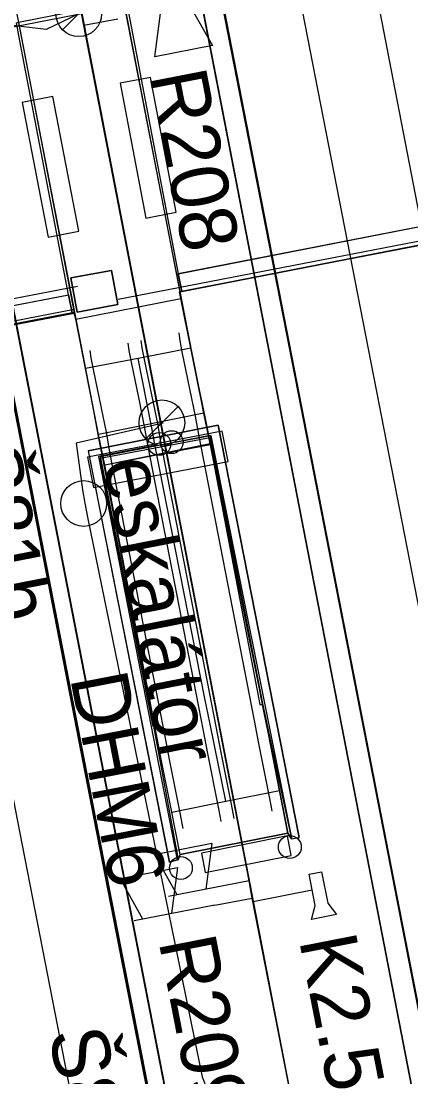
# Model space of a CAD drawing. Extents: x -545736 to -544888, y -1122892 to -1119128.
# Drawn here: x -545208.55 to -545200.03, y -1121816.49 to -1121793.44 of the extents above; entities that cross this region are included whole.
import ezdxf

# ---------------------------------------------------------------- set-up
doc = ezdxf.new("R2010")
doc.units = 0
for name, color, linetype in [('Podbarveni_Nastupiste', 7, 'Continuous'), ('Podbarveni_Zastreseni_Pozemni', 7, 'Continuous'), ('Vrstva 1 - Koleje', 7, 'Continuous'), ('Vrstva 13', 7, 'Continuous'), ('Vrstva 14_zastreseni a nastupiste', 7, 'Continuous'), ('Vrstva 16_plochy', 7, 'Continuous'), ('Vrstva 17_ploty - zabradli', 7, 'Continuous'), ('Vrstva 18_mosty', 7, 'Continuous'), ('Vrstva 23', 7, 'Continuous'), ('Vrstva 23 - PHS - pozemni - schody - eskalatory', 7, 'Continuous'), ('Vrstva 29 - sdelzar', 7, 'Continuous'), ('Vrstva 30', 7, 'Continuous'), ('Vrstva 33 - prvky sdelzar', 7, 'Continuous'), ('Vrstva 35', 7, 'Continuous'), ('Vrstva 4 - Teren - stezky - prechody - plochy', 7, 'Continuous'), ('Vrstva 43', 7, 'Continuous'), ('Vrstva 44', 7, 'Continuous'), ('Vrstva 47', 7, 'Continuous'), ('Vrstva 63', 7, 'Continuous')]:
    doc.layers.add(name, color=color, linetype=linetype)

msp = doc.modelspace()

# ---------------------------------------------------------------- linework, layer by layer
at = {"layer": 'Podbarveni_Nastupiste'}
for points in [[(-545231.744, -1121683.481), (-545229.824, -1121693.33), (-545229.072, -1121697.208), (-545226.009, -1121712.918), (-545224.101, -1121722.713), (-545222.186, -1121732.529), (-545220.281, -1121742.278), (-545218.37, -1121752.08), (-545216.462, -1121761.85), (-545214.551, -1121771.671), (-545213.794, -1121775.543), (-545213.03, -1121779.5), (-545212.661, -1121781.385), (-545211.509, -1121787.31), (-545210.352, -1121793.242), (-545209.981, -1121795.167), (-545208.837, -1121801.034), (-545206.928, -1121810.852), (-545205.021, -1121820.613), (-545203.103, -1121830.424), (-545201.195, -1121840.212), (-545199.282, -1121850), (-545197.377, -1121859.789)], [(-545190.988, -1121860.587), (-545192.9, -1121850.796), (-545194.81, -1121840.993), (-545196.717, -1121831.222), (-545198.615, -1121821.463), (-545200.533, -1121811.621), (-545202.435, -1121801.875), (-545204.344, -1121792.082), (-545206.26, -1121782.236), (-545208.18, -1121772.428), (-545210.082, -1121762.638), (-545211.995, -1121752.846), (-545213.905, -1121743.053), (-545215.811, -1121733.263), (-545217.714, -1121723.49), (-545219.624, -1121713.707), (-545221.539, -1121703.888), (-545223.443, -1121694.09), (-545224.969, -1121686.265)]]:
    msp.add_lwpolyline(points, dxfattribs=at)
at = {"layer": 'Podbarveni_Zastreseni_Pozemni'}
for points in [[(-545172.502, -1121958.474), (-545182.02, -1121909.437), (-545191.561, -1121860.282), (-545201.087, -1121811.207), (-545210.593, -1121762.23), (-545220.155, -1121712.971)], [(-545215.86, -1121763.078), (-545206.277, -1121812.251), (-545196.709, -1121861.35), (-545187.145, -1121910.427), (-545177.587, -1121959.472)]]:
    msp.add_lwpolyline(points, dxfattribs=at)
at = {"layer": 'Vrstva 1 - Koleje'}
for points in [[(-545233.848, -1121681.554), (-545231.483, -1121693.695), (-545230.717, -1121697.634), (-545229.575, -1121703.488), (-545227.679, -1121713.214), (-545226.781, -1121717.826), (-545225.755, -1121723.095), (-545223.844, -1121732.896), (-545221.936, -1121742.699), (-545220.047, -1121752.363), (-545218.136, -1121762.167), (-545216.206, -1121772.05), (-545214.706, -1121779.748), (-545213.171, -1121787.633), (-545211.629, -1121795.541), (-545210.504, -1121801.308), (-545208.582, -1121811.169), (-545206.666, -1121820.989), (-545204.756, -1121830.789), (-545202.85, -1121840.577), (-545200.945, -1121850.344), (-545199.048, -1121860.1)], [(-545223.305, -1121685.999), (-545221.784, -1121693.786), (-545219.807, -1121703.933), (-545217.963, -1121713.399), (-545216.049, -1121723.207), (-545214.151, -1121732.945), (-545212.247, -1121742.719), (-545210.325, -1121752.584), (-545208.439, -1121762.262), (-545206.519, -1121772.114), (-545204.606, -1121781.929), (-545202.699, -1121791.711), (-545200.792, -1121801.491), (-545198.893, -1121811.238), (-545196.998, -1121820.96), (-545195.061, -1121830.898), (-545193.152, -1121840.702), (-545191.231, -1121850.558), (-545189.315, -1121860.384)]]:
    msp.add_lwpolyline(points, dxfattribs=at)
at = {"layer": 'Vrstva 13'}
for points in [[(-545163.236, -1121790.348), (-545164.296, -1121784.958), (-545193.409, -1121790.59), (-545217.155, -1121795.215), (-545215.93, -1121801.388), (-545207.391, -1121799.728)], [(-545192.991, -1121796.926), (-545206.427, -1121799.524)]]:
    msp.add_lwpolyline(points, dxfattribs=at)
at = {"layer": 'Vrstva 14_zastreseni a nastupiste'}
for points in [[(-545197.404, -1121859.79), (-545199.309, -1121850.001), (-545201.222, -1121840.213), (-545203.13, -1121830.425), (-545205.048, -1121820.614), (-545206.955, -1121810.853), (-545208.864, -1121801.035), (-545210.008, -1121795.168), (-545210.379, -1121793.243), (-545211.536, -1121787.311), (-545212.688, -1121781.386), (-545213.057, -1121779.501), (-545213.821, -1121775.544), (-545214.578, -1121771.672), (-545216.489, -1121761.851), (-545218.397, -1121752.081), (-545220.308, -1121742.279), (-545222.213, -1121732.53), (-545224.128, -1121722.714), (-545226.036, -1121712.919), (-545229.099, -1121697.209), (-545229.851, -1121693.331), (-545231.771, -1121683.482)], [(-545197.377, -1121859.789), (-545199.282, -1121850), (-545201.195, -1121840.212), (-545203.103, -1121830.424), (-545205.021, -1121820.613), (-545206.928, -1121810.852), (-545208.837, -1121801.034), (-545209.981, -1121795.167), (-545210.352, -1121793.242), (-545211.509, -1121787.31), (-545212.661, -1121781.385), (-545213.03, -1121779.5), (-545213.794, -1121775.543), (-545214.551, -1121771.671), (-545216.462, -1121761.85), (-545218.37, -1121752.08), (-545220.281, -1121742.278), (-545222.186, -1121732.529), (-545224.101, -1121722.713), (-545226.009, -1121712.918), (-545229.072, -1121697.208), (-545229.824, -1121693.33), (-545231.744, -1121683.481)], [(-545190.988, -1121860.587), (-545192.9, -1121850.796), (-545194.81, -1121840.993), (-545196.717, -1121831.222), (-545198.615, -1121821.463), (-545200.533, -1121811.621), (-545202.435, -1121801.875), (-545204.344, -1121792.082), (-545206.26, -1121782.236), (-545208.18, -1121772.428), (-545210.082, -1121762.638), (-545211.995, -1121752.846), (-545213.905, -1121743.053), (-545215.811, -1121733.263), (-545217.714, -1121723.49), (-545219.624, -1121713.707), (-545221.539, -1121703.888), (-545223.443, -1121694.09), (-545224.969, -1121686.265)], [(-545190.971, -1121860.577), (-545192.883, -1121850.786), (-545194.793, -1121840.983), (-545196.7, -1121831.212), (-545198.598, -1121821.453), (-545200.516, -1121811.611), (-545202.418, -1121801.865), (-545204.327, -1121792.072), (-545206.243, -1121782.226), (-545208.163, -1121772.418), (-545210.065, -1121762.628), (-545211.978, -1121752.836), (-545213.888, -1121743.043), (-545215.794, -1121733.253), (-545217.697, -1121723.48), (-545219.607, -1121713.697), (-545221.522, -1121703.878), (-545223.426, -1121694.08), (-545224.952, -1121686.255)], [(-545220.155, -1121712.97), (-545210.593, -1121762.23), (-545201.087, -1121811.207), (-545191.561, -1121860.282), (-545182.02, -1121909.437), (-545172.502, -1121958.474)], [(-545172.493, -1121958.475), (-545182.084, -1121909.06), (-545191.627, -1121859.89), (-545201.169, -1121810.727), (-545210.679, -1121761.73), (-545220.143, -1121712.969)], [(-545177.587, -1121959.475), (-545187.231, -1121909.997), (-545196.795, -1121860.929), (-545206.373, -1121811.793), (-545215.93, -1121762.758), (-545225.432, -1121714.011)], [(-545225.423, -1121714.009), (-545215.86, -1121763.078), (-545206.277, -1121812.251), (-545196.709, -1121861.35), (-545187.145, -1121910.427), (-545177.587, -1121959.472)]]:
    msp.add_lwpolyline(points, dxfattribs=at)
for centre in [(-545205.533, -1121802.676), (-545205.263, -1121802.634), (-545202.68, -1121811.471), (-545205.06, -1121811.93)]:
    msp.add_circle(centre, 0.25, dxfattribs=at)
at = {"layer": 'Vrstva 16_plochy'}
for points in [[(-545197.377, -1121859.789), (-545199.282, -1121850), (-545201.195, -1121840.212), (-545203.103, -1121830.424), (-545205.021, -1121820.613), (-545206.928, -1121810.852), (-545208.837, -1121801.034), (-545209.981, -1121795.167), (-545210.352, -1121793.242), (-545211.509, -1121787.31), (-545212.661, -1121781.385), (-545213.03, -1121779.5), (-545213.794, -1121775.543), (-545214.551, -1121771.671), (-545216.462, -1121761.85), (-545218.37, -1121752.08), (-545220.281, -1121742.278), (-545222.186, -1121732.529), (-545224.101, -1121722.713), (-545226.009, -1121712.918), (-545229.072, -1121697.208), (-545229.824, -1121693.33), (-545231.744, -1121683.481)], [(-545190.988, -1121860.587), (-545192.9, -1121850.796), (-545194.81, -1121840.993), (-545196.717, -1121831.222), (-545198.615, -1121821.463), (-545200.533, -1121811.621), (-545202.435, -1121801.875), (-545204.344, -1121792.082), (-545206.26, -1121782.236), (-545208.18, -1121772.428), (-545210.082, -1121762.638), (-545211.995, -1121752.846), (-545213.905, -1121743.053), (-545215.811, -1121733.263), (-545217.714, -1121723.49), (-545219.624, -1121713.707), (-545221.539, -1121703.888), (-545223.443, -1121694.09), (-545224.969, -1121686.265)], [(-545202.724, -1121811.166), (-545202.645, -1121811.291), (-545202.475, -1121811.265), (-545204.249, -1121802.261), (-545207.082, -1121802.826), (-545205.312, -1121811.801), (-545205.115, -1121811.743), (-545205.078, -1121811.636), (-545202.724, -1121811.166)]]:
    msp.add_lwpolyline(points, dxfattribs=at)
at = {"layer": 'Vrstva 17_ploty - zabradli'}
for points in [[(-545203.067, -1121810.689), (-545203.082, -1121810.605), (-545203.134, -1121810.337), (-545203.356, -1121809.209), (-545203.454, -1121808.71), (-545203.554, -1121808.186), (-545204.669, -1121802.466), (-545204.74, -1121802.065), (-545204.861, -1121801.473), (-545205.029, -1121800.666), (-545205.079, -1121800.412), (-545205.1, -1121800.25)], [(-545204.182, -1121810.914), (-545204.196, -1121810.83), (-545204.248, -1121810.562), (-545204.469, -1121809.433), (-545204.567, -1121808.934), (-545204.668, -1121808.41), (-545205.781, -1121802.69), (-545205.852, -1121802.289), (-545205.973, -1121801.697), (-545206.141, -1121800.89), (-545206.192, -1121800.636), (-545206.212, -1121800.474)], [(-545203.899, -1121810.852), (-545203.913, -1121810.769), (-545203.965, -1121810.501), (-545204.186, -1121809.373), (-545204.284, -1121808.874), (-545204.384, -1121808.35), (-545205.495, -1121802.629), (-545205.566, -1121802.228), (-545205.687, -1121801.636), (-545205.854, -1121800.829), (-545205.905, -1121800.575), (-545205.925, -1121800.413)], [(-545205.012, -1121811.069), (-545205.026, -1121810.991), (-545205.078, -1121810.723), (-545205.299, -1121809.594), (-545205.397, -1121809.096), (-545205.497, -1121808.572), (-545206.61, -1121802.851), (-545206.681, -1121802.45), (-545206.802, -1121801.858), (-545206.969, -1121801.051), (-545207.02, -1121800.797), (-545207.04, -1121800.635)], [(-545205.187, -1121802.633), (-545204.409, -1121802.488), (-545202.645, -1121811.274)], [(-545205.603, -1121802.699), (-545206.86, -1121802.948), (-545205.141, -1121811.75)]]:
    msp.add_lwpolyline(points, dxfattribs=at)
at = {"layer": 'Vrstva 18_mosty'}
for points in [[(-545204.421, -1121802.673), (-545204.557, -1121802), (-545206.406, -1121792.494)], [(-545206.861, -1121802.465), (-545208.699, -1121792.942), (-545208.712, -1121792.9)], [(-545205.115, -1121811.743), (-545205.078, -1121811.636), (-545205.257, -1121810.708), (-545205.503, -1121809.48), (-545205.603, -1121808.982), (-545205.708, -1121808.46), (-545206.775, -1121802.947), (-545206.851, -1121802.547), (-545206.965, -1121801.953), (-545207.142, -1121801.029), (-545207.352, -1121799.951), (-545207.389, -1121799.818), (-545207.385, -1121799.81), (-545208.6, -1121793.469), (-545208.604, -1121793.464), (-545206.307, -1121793.018), (-545206.304, -1121793.02), (-545205.084, -1121799.359)], [(-545206.304, -1121793.02), (-545206.257, -1121793.013), (-545206.176, -1121793.407), (-545205.118, -1121798.959), (-545205.04, -1121799.345), (-545205.084, -1121799.359)], [(-545207.385, -1121799.81), (-545207.435, -1121799.81), (-545207.512, -1121799.421), (-545208.578, -1121793.875), (-545208.652, -1121793.481), (-545208.6, -1121793.469)], [(-545192.977, -1121797.022), (-545205.087, -1121799.354)], [(-545205.04, -1121799.345), (-545193.024, -1121797.005)], [(-545205.087, -1121799.354), (-545205.084, -1121799.359)], [(-545202.645, -1121811.291), (-545202.724, -1121811.166), (-545202.903, -1121810.236), (-545203.146, -1121809.004), (-545203.246, -1121808.506), (-545203.351, -1121807.984), (-545204.459, -1121802.479), (-545204.539, -1121802.083), (-545204.658, -1121801.49), (-545204.84, -1121800.582), (-545205.058, -1121799.498), (-545205.087, -1121799.354)], [(-545207.435, -1121799.81), (-545216.116, -1121801.481), (-545218.093, -1121803.238)], [(-545216.118, -1121801.487), (-545207.389, -1121799.818)], [(-545204.557, -1121802), (-545206.861, -1121802.465)], [(-545205.115, -1121811.743), (-545205.312, -1121811.801), (-545207.075, -1121802.821), (-545207.082, -1121802.826), (-545204.249, -1121802.261), (-545202.475, -1121811.265)], [(-545204.421, -1121802.673), (-545206.725, -1121803.139), (-545206.861, -1121802.465)], [(-545205.652, -1121808.831), (-545205.665, -1121808.839), (-545206.82, -1121802.985), (-545204.417, -1121802.53), (-545203.277, -1121808.363), (-545203.271, -1121808.377)], [(-545205.115, -1121811.743), (-545205.652, -1121808.831), (-545206.818, -1121802.95), (-545204.42, -1121802.484), (-545203.271, -1121808.377), (-545202.645, -1121811.291), (-545202.475, -1121811.265)], [(-545205.665, -1121808.839), (-545205.64, -1121808.788), (-545206.721, -1121803.128), (-545204.421, -1121802.684), (-545203.332, -1121808.363), (-545203.277, -1121808.363)], [(-545204.421, -1121802.673), (-545204.421, -1121802.684)], [(-545206.721, -1121803.128), (-545206.725, -1121803.139)]]:
    msp.add_lwpolyline(points, dxfattribs=at)
at = {"layer": 'Vrstva 23'}
msp.add_lwpolyline([(-545219.917, -1121803.174), (-545218.589, -1121802.934), (-545218.629, -1121802.625), (-545218.499, -1121802.02), (-545218.127, -1121801.503), (-545217.609, -1121801.209), (-545207.318, -1121799.228)], dxfattribs=at)
at = {"layer": 'Vrstva 23 - PHS - pozemni - schody - eskalatory'}
for points in [[(-545205.723, -1121794.674), (-545206.387, -1121794.801), (-545205.827, -1121797.744), (-545205.163, -1121797.617)], [(-545207.861, -1121795.089), (-545208.525, -1121795.217), (-545207.957, -1121798.159), (-545207.293, -1121798.031)], [(-545207.097, -1121802.96), (-545206.969, -1121803.624), (-545204.027, -1121803.056), (-545204.155, -1121802.392)]]:
    msp.add_lwpolyline(points, close=True, dxfattribs=at)
for points in [[(-545207.352, -1121799.951), (-545205.058, -1121799.498)], [(-545205.058, -1121799.498), (-545204.84, -1121800.582), (-545205.991, -1121800.806), (-545207.142, -1121801.029), (-545207.352, -1121799.951)], [(-545204.84, -1121800.582), (-545204.658, -1121801.49), (-545204.539, -1121802.083), (-545204.459, -1121802.479), (-545203.351, -1121807.984), (-545203.246, -1121808.506), (-545203.146, -1121809.004), (-545202.903, -1121810.236)], [(-545204.08, -1121810.472), (-545204.327, -1121809.252), (-545204.429, -1121808.754), (-545204.535, -1121808.232), (-545205.619, -1121802.723), (-545205.696, -1121802.323), (-545205.812, -1121801.729), (-545205.991, -1121800.806)], [(-545205.257, -1121810.708), (-545205.503, -1121809.48), (-545205.603, -1121808.982), (-545205.708, -1121808.46), (-545206.775, -1121802.947), (-545206.851, -1121802.547), (-545206.965, -1121801.953), (-545207.142, -1121801.029)], [(-545202.724, -1121811.166), (-545205.078, -1121811.636), (-545205.257, -1121810.708), (-545204.08, -1121810.472), (-545202.903, -1121810.236), (-545202.724, -1121811.166)]]:
    msp.add_lwpolyline(points, dxfattribs=at)
at = {"layer": 'Vrstva 29 - sdelzar'}
for p, q in [((-545206.44, -1121793.4), (-545207.18, -1121793.54)), ((-545204.32, -1121812.74), (-545203.5, -1121812.59))]:
    msp.add_line(p, q, dxfattribs=at)
for points in [[(-545175.14, -1121957.03), (-545175.16, -1121957.08), (-545175.8, -1121953.82), (-545180.1, -1121931.95), (-545183.87, -1121912.75), (-545187.07, -1121896.48), (-545189.31, -1121885.11), (-545190.22, -1121880.47), (-545193.48, -1121863.77), (-545196.83, -1121846.68), (-545200.14, -1121829.74), (-545203.5, -1121812.59), (-545203.57, -1121812.21), (-545207.18, -1121793.54), (-545209.33, -1121782.4), (-545210.67, -1121775.43), (-545213.88, -1121758.72), (-545214.01, -1121758.07), (-545217.14, -1121741.79), (-545220.4, -1121724.8), (-545222.23, -1121715.29), (-545222.21, -1121715.31)], [(-545190.87, -1121877.13), (-545202.38, -1121818.31), (-545210.85, -1121774.49), (-545217.14, -1121741.79)]]:
    msp.add_lwpolyline(points, dxfattribs=at)
at = {"layer": 'Vrstva 30'}
msp.add_lwpolyline([(-545210.83, -1121774.62), (-545203.48, -1121812.66), (-545202.82, -1121812.53)], dxfattribs=at)
at = {"layer": 'Vrstva 33 - prvky sdelzar'}
for p, q in [((-545203.57, -1121812.21), (-545205.329, -1121812.55)), ((-545202.82, -1121812.53), (-545202.192, -1121812.407)), ((-545204.32, -1121812.74), (-545206.079, -1121813.08))]:
    msp.add_line(p, q, dxfattribs=at)
for points in [[(-545204.869, -1121793.094), (-545204.372, -1121793.976), (-545205.628, -1121794.22), (-545205.498, -1121793.217)], [(-545205.141, -1121812.514), (-545205.637, -1121811.632), (-545204.381, -1121811.389), (-545204.513, -1121812.392)], [(-545205.891, -1121813.044), (-545206.387, -1121812.162), (-545205.131, -1121811.919), (-545205.263, -1121812.922)], [(-545202.259, -1121812.065), (-545201.987, -1121812.012)], [(-545201.987, -1121812.012), (-545201.853, -1121812.696)], [(-545202.125, -1121812.749), (-545202.259, -1121812.065)], [(-545201.853, -1121812.696), (-545201.657, -1121812.946)], [(-545202.206, -1121813.053), (-545202.125, -1121812.749)], [(-545201.657, -1121812.946), (-545202.206, -1121813.053)]]:
    msp.add_lwpolyline(points, dxfattribs=at)
msp.add_lwpolyline([(-545204.613, -1121811.605), (-545204.528, -1121812.029), (-545202.648, -1121811.654), (-545202.732, -1121811.23)], close=True, dxfattribs=at)
at = {"layer": 'Vrstva 35'}
for points in [[(-545205.118, -1121798.959), (-545193.105, -1121796.607)], [(-545193.105, -1121796.607), (-545193.024, -1121797.005), (-545205.04, -1121799.345), (-545205.118, -1121798.959)], [(-545205.121, -1121798.953), (-545193.108, -1121796.616)], [(-545205.04, -1121799.348), (-545193.024, -1121797.006)], [(-545205.118, -1121798.959), (-545205.121, -1121798.953), (-545205.04, -1121799.348), (-545205.04, -1121799.345)], [(-545207.512, -1121799.421), (-545207.435, -1121799.81), (-545216.116, -1121801.481), (-545218.093, -1121803.238), (-545218.181, -1121802.78)], [(-545216.31, -1121801.109), (-545207.51, -1121799.419)], [(-545216.301, -1121801.106), (-545207.512, -1121799.421)], [(-545207.435, -1121799.81), (-545207.436, -1121799.814), (-545207.51, -1121799.419), (-545207.512, -1121799.421)], [(-545216.116, -1121801.481), (-545207.436, -1121799.814)]]:
    msp.add_lwpolyline(points, dxfattribs=at)
at = {"layer": 'Vrstva 4 - Teren - stezky - prechody - plochy'}
for points in [[(-545157.45, -1122022.175), (-545157.217, -1122021.677), (-545160.795, -1122002.888), (-545164.002, -1121984.847), (-545169.404, -1121955.723), (-545174.573, -1121927.833), (-545184.757, -1121874.943), (-545193.65, -1121829.68), (-545203.839, -1121777.07), (-545212.63, -1121732.332), (-545221.738, -1121685.421), (-545231.797, -1121634.381), (-545239.248, -1121596.014)], [(-545231.771, -1121683.482), (-545229.851, -1121693.331), (-545229.099, -1121697.209), (-545226.036, -1121712.919), (-545224.128, -1121722.714), (-545222.213, -1121732.53), (-545220.308, -1121742.279), (-545218.397, -1121752.081), (-545216.489, -1121761.851), (-545214.578, -1121771.672), (-545213.821, -1121775.544), (-545213.057, -1121779.501), (-545211.536, -1121787.311), (-545210.379, -1121793.243), (-545210.008, -1121795.168), (-545208.864, -1121801.035), (-545206.955, -1121810.853), (-545205.048, -1121820.614), (-545203.13, -1121830.425), (-545201.222, -1121840.213), (-545199.309, -1121850.001), (-545197.404, -1121859.79)], [(-545190.971, -1121860.577), (-545192.883, -1121850.786), (-545194.793, -1121840.983), (-545196.7, -1121831.212), (-545198.598, -1121821.453), (-545200.516, -1121811.611), (-545202.418, -1121801.865), (-545204.327, -1121792.072), (-545206.243, -1121782.226), (-545208.163, -1121772.418), (-545210.065, -1121762.628), (-545211.978, -1121752.836), (-545213.888, -1121743.043), (-545215.794, -1121733.253), (-545217.697, -1121723.48), (-545219.607, -1121713.697), (-545221.522, -1121703.878), (-545223.426, -1121694.08), (-545224.952, -1121686.255)]]:
    msp.add_lwpolyline(points, dxfattribs=at)
at = {"layer": 'Vrstva 43'}
for p, q in [((-545207.644, -1121793.635), (-545206.939, -1121792.931)), ((-545205.826, -1121802.563), (-545205.121, -1121801.859))]:
    msp.add_line(p, q, dxfattribs=at)
for centre, radius in [((-545207.291, -1121793.284), 0.498), ((-545205.473, -1121802.211), 0.498), ((-545207.183, -1121803.972), 0.5)]:
    msp.add_circle(centre, radius, dxfattribs=at)
at = {"layer": 'Vrstva 44'}
for points in [[(-545207.292, -1121793.283), (-545208.005, -1121793.628), (-545208.981, -1121793.512), (-545209.137, -1121793.343), (-545211.704, -1121781.771), (-545211.586, -1121781.421), (-545210.948, -1121780.454), (-545211.027, -1121780.019), (-545211.127, -1121779.573), (-545212.402, -1121774.157), (-545213.017, -1121770.289), (-545213.076, -1121769.979), (-545213.089, -1121769.696), (-545214.063, -1121765.492), (-545214.102, -1121765.212), (-545214.145, -1121764.934), (-545215.696, -1121757.292), (-545218.902, -1121739.419), (-545219.354, -1121737.121), (-545219.42, -1121736.864)], [(-545205.474, -1121802.211), (-545205.449, -1121802.22), (-545207.349, -1121802.659), (-545207.209, -1121803.673), (-545207.16, -1121803.964), (-545207.099, -1121804.273), (-545204.595, -1121816.491), (-545204.483, -1121816.761), (-545204.17, -1121816.852), (-545203.934, -1121816.983), (-545203.862, -1121817.211), (-545203.717, -1121817.602), (-545203.36, -1121820.563), (-545203.318, -1121820.84), (-545203.21, -1121821.179), (-545200.914, -1121834.168), (-545200.798, -1121834.683), (-545197.706, -1121848.444), (-545197.62, -1121848.679)]]:
    msp.add_lwpolyline(points, dxfattribs=at)
at = {"layer": 'Vrstva 47'}
for points in [[(-545207.328, -1121799.796), (-545207.465, -1121799.048), (-545206.579, -1121798.886), (-545206.441, -1121799.633), (-545207.328, -1121799.796)], [(-545207.465, -1121799.048), (-545207.328, -1121799.796), (-545206.441, -1121799.633), (-545206.579, -1121798.886), (-545207.465, -1121799.048)], [(-545206.579, -1121798.886), (-545206.579, -1121798.886)], [(-545207.465, -1121799.048), (-545207.465, -1121799.048)], [(-545207.328, -1121799.796), (-545207.328, -1121799.796)], [(-545206.441, -1121799.633), (-545206.441, -1121799.633)]]:
    msp.add_lwpolyline(points, dxfattribs=at)

# ---------------------------------------------------------------- texts
at = {"layer": 'Vrstva 33 - prvky sdelzar'}
for s, rotation, p in [('R208', 281.0136, (-545205.756, -1121794.625)), ('DHM6', 280.9361, (-545207.483, -1121807.776)), ('R209', 281.0679, (-545205.55, -1121813.53)), ('K2.5', 281.0679, (-545202.48, -1121813.503))]:
    msp.add_text(s, height=1.25, rotation=rotation, dxfattribs=at).set_placement(p)
at = {"layer": 'Vrstva 43'}
for s, p in [('Š81b', (-545209.85, -1121802.804)), ('Š81a', (-545207.953, -1121815.529))]:
    msp.add_text(s, height=1.25, rotation=281.0281, dxfattribs=at).set_placement(p)
at = {"layer": 'Vrstva 63'}
msp.add_text('eskalátor', height=1.25, rotation=281.1318, dxfattribs=at).set_placement((-545206.767, -1121803.075))

doc.saveas('drawing.dxf')
